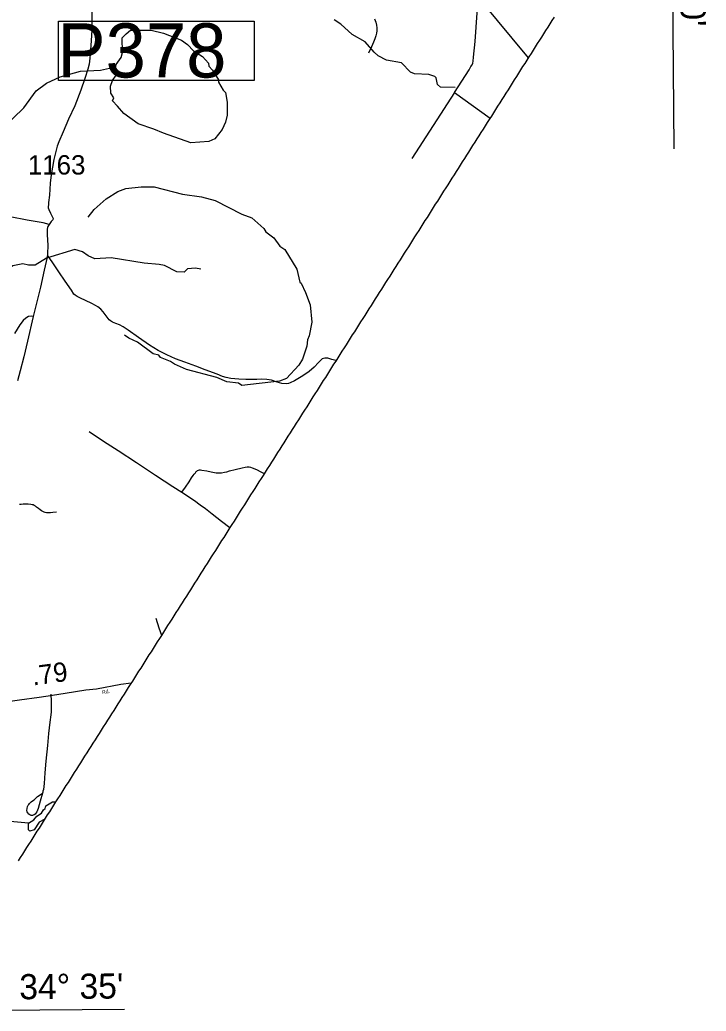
# Model space of a CAD drawing. Extents: x 2093524 to 2270757, y 289120 to 570408.
# Drawn here: x 2233771 to 2251506, y 303977 to 329610 of the extents above; entities that cross this region are included whole.
import ezdxf

# ---------------------------------------------------------------- set-up
doc = ezdxf.new("R2010")
doc.units = 0
for name, color, linetype in [('Exist Boundary Political CountyLine', 7, 'Continuous'), ('Exist Hydrographic Creek Single Shore', 7, 'Continuous'), ('Exist Hydrographic Misc Water Feature', 7, 'Continuous'), ('Exist Hydrographic Pond Under 1500 Sq Ft', 7, 'Continuous'), ('Exist Road Non-System Type 51', 7, 'Continuous'), ('Exist Road Secondary Mileage Hundredths English Label', 7, 'Continuous'), ('Exist Road Secondary Structure Pipe Number Label', 7, 'Continuous'), ('Exist Road Secondary Type 51 Attributed', 7, 'Continuous'), ('Exist Road Secondary Type 51 Label', 7, 'Continuous'), ('Exist Road Secondary Type 51 Number Label', 7, 'Continuous'), ('Map Preparation Longitude Latitude Label', 7, 'Continuous'), ('Map Preparation Longitude Latitude Lines', 7, 'Continuous')]:
    doc.layers.add(name, color=color, linetype=linetype)

msp = doc.modelspace()

# ---------------------------------------------------------------- linework, layer by layer
at = {"layer": 'Exist Boundary Political CountyLine'}
for points in [[(2247574, 329677), (2247520, 329592), (2247466, 329507), (2247412, 329422), (2247358, 329336), (2247304, 329251)], [(2247304, 329251), (2247250, 329166), (2247196, 329081), (2247142, 328995), (2247088, 328910), (2247034, 328825), (2246980, 328740), (2246926, 328654), (2246872, 328569), (2246818, 328484), (2246764, 328399), (2246710, 328313), (2246656, 328228), (2246602, 328143), (2246548, 328057), (2246494, 327972), (2246440, 327887), (2246386, 327802), (2246332, 327716), (2246278, 327631), (2246224, 327546), (2246170, 327461), (2246116, 327375), (2246062, 327290), (2246008, 327205), (2245955, 327120), (2245901, 327036), (2245848, 326952), (2245794, 326867), (2245740, 326783), (2245687, 326698), (2245633, 326614), (2245580, 326529), (2245526, 326445), (2245472, 326360), (2245419, 326276), (2245365, 326192), (2245312, 326107), (2245258, 326023), (2245204, 325938), (2245150, 325854), (2245097, 325769), (2245043, 325685), (2244990, 325600), (2244936, 325516), (2244882, 325432), (2244829, 325347), (2244775, 325263), (2244722, 325178), (2244668, 325094), (2244614, 325009), (2244561, 324925), (2244507, 324840), (2244454, 324756), (2244400, 324672), (2244346, 324587), (2244293, 324503), (2244239, 324418), (2244186, 324334), (2244132, 324249), (2244078, 324165), (2244024, 324080), (2243971, 323996), (2243917, 323912), (2243864, 323827), (2243810, 323743), (2243756, 323658), (2243703, 323574), (2243649, 323489), (2243596, 323405), (2243542, 323321), (2243488, 323236), (2243435, 323152), (2243381, 323067), (2243328, 322983), (2243274, 322898), (2243220, 322814), (2243167, 322729), (2243113, 322645), (2243060, 322561), (2243006, 322476), (2242952, 322392), (2242898, 322307), (2242845, 322223), (2242791, 322138), (2242738, 322054), (2242684, 321969), (2242630, 321885), (2242577, 321801), (2242523, 321716), (2242470, 321632), (2242416, 321547), (2242362, 321463), (2242309, 321378), (2242255, 321294), (2242202, 321210), (2242148, 321125), (2242094, 321041), (2242040, 320956), (2241987, 320872)], [(2241987, 320872), (2241933, 320787), (2241880, 320703), (2241826, 320618), (2241772, 320534), (2241719, 320450), (2241665, 320365), (2241612, 320281), (2241558, 320196), (2241504, 320112), (2241451, 320027), (2241397, 319943), (2241344, 319858), (2241290, 319774), (2241236, 319690), (2241183, 319605), (2241129, 319521), (2241076, 319436), (2241022, 319352), (2240968, 319267), (2240914, 319183), (2240861, 319098), (2240807, 319014), (2240754, 318930), (2240700, 318845), (2240646, 318761), (2240593, 318676), (2240539, 318592), (2240486, 318507), (2240432, 318423), (2240378, 318338), (2240325, 318254), (2240271, 318170), (2240218, 318085), (2240164, 318001), (2240110, 317916), (2240056, 317832), (2240003, 317747), (2239950, 317663), (2239896, 317578), (2239842, 317494), (2239788, 317410), (2239735, 317325), (2239681, 317241), (2239628, 317156), (2239574, 317072), (2239520, 316987), (2239467, 316903), (2239413, 316819), (2239360, 316734), (2239306, 316650), (2239252, 316565), (2239199, 316481), (2239145, 316396), (2239092, 316312), (2239038, 316227), (2238984, 316143), (2238930, 316059), (2238877, 315974), (2238823, 315890), (2238770, 315805), (2238716, 315721), (2238662, 315636), (2238609, 315552), (2238555, 315467), (2238502, 315383), (2238448, 315299), (2238394, 315214), (2238341, 315130), (2238287, 315045), (2238234, 314961), (2238180, 314876), (2238126, 314792), (2238073, 314708), (2238019, 314623), (2237966, 314539), (2237912, 314454), (2237858, 314370), (2237804, 314285), (2237751, 314201), (2237697, 314116), (2237644, 314032), (2237590, 313948), (2237536, 313863), (2237483, 313779), (2237429, 313694), (2237376, 313610), (2237322, 313525), (2237268, 313441), (2237215, 313356), (2237161, 313272), (2237108, 313188), (2237054, 313103), (2237000, 313019), (2236946, 312934), (2236893, 312850), (2236839, 312765), (2236786, 312681), (2236732, 312596), (2236678, 312512)], [(2236678, 312512), (2236625, 312428), (2236571, 312343), (2236518, 312259), (2236464, 312174), (2236410, 312090), (2236357, 312005), (2236303, 311921), (2236250, 311836), (2236196, 311752), (2236142, 311668), (2236089, 311583), (2236035, 311499), (2235982, 311414), (2235928, 311330), (2235874, 311245), (2235820, 311161), (2235767, 311076), (2235713, 310992), (2235660, 310908), (2235606, 310823), (2235552, 310739), (2235499, 310654), (2235445, 310570), (2235392, 310485), (2235338, 310401), (2235284, 310317), (2235231, 310232), (2235177, 310148), (2235124, 310063), (2235070, 309979), (2235016, 309894), (2234963, 309810), (2234909, 309725), (2234856, 309641), (2234802, 309557), (2234748, 309472), (2234694, 309388), (2234641, 309303), (2234587, 309219), (2234534, 309134), (2234480, 309050), (2234426, 308965), (2234373, 308881), (2234319, 308797), (2234266, 308712), (2234212, 308628), (2234158, 308543), (2234105, 308459), (2234051, 308374), (2233998, 308290), (2233944, 308206), (2233890, 308121), (2233836, 308037), (2233783, 307952), (2233729, 307868)]]:
    msp.add_lwpolyline(points, dxfattribs=at)
at = {"layer": 'Exist Hydrographic Creek Single Shore'}
for points in [[(2245021, 327856), (2244638, 327867), (2244562, 327934), (2244527, 328109), (2244494, 328142), (2244343, 328198), (2243968, 328212), (2243868, 328253), (2243633, 328500), (2243249, 328564), (2243032, 328679), (2242923, 328770), (2242696, 329037), (2242361, 329234), (2242067, 329496), (2241891, 329611)], [(2233318, 326792), (2233872, 327332), (2234193, 327775), (2234458, 327970), (2234815, 328137), (2235338, 328284), (2235855, 328306), (2236087, 328357)], [(2238446, 323161), (2238312, 323193), (2238104, 323168), (2238013, 323084), (2237830, 323091), (2237512, 323255), (2237370, 323287), (2236987, 323315), (2236127, 323460), (2235711, 323432), (2235536, 323504), (2235393, 323612), (2235193, 323668), (2234462, 323447), (2234163, 323269), (2233997, 323265), (2233846, 323298), (2233589, 323247), (2233365, 323078), (2233207, 323045), (2233099, 323044), (2232639, 323273)], [(2233991, 308837), (2233224, 308904)]]:
    msp.add_lwpolyline(points, dxfattribs=at)
at = {"layer": 'Exist Hydrographic Misc Water Feature'}
for points in [[(2235536, 324511), (2235692, 324705), (2235999, 324984), (2236305, 325168), (2236513, 325246), (2236904, 325291), (2237245, 325294), (2237972, 325099), (2238464, 325037), (2238822, 324938), (2239508, 324587), (2239767, 324490), (2240078, 324215), (2240129, 324132), (2240330, 323977), (2240490, 323761), (2240615, 323669), (2240928, 323165), (2241006, 322825), (2241039, 322798), (2241149, 322560), (2241277, 322243), (2241314, 321793), (2241250, 321436), (2241201, 321336), (2241186, 321175), (2241072, 320833), (2240981, 320684), (2240659, 320339), (2240477, 320271), (2239503, 320156), (2239419, 320213), (2239119, 320252), (2238860, 320365), (2238075, 320567), (2237766, 320708), (2237665, 320772), (2237406, 320879), (2237364, 320936), (2237214, 320978), (2236812, 321275), (2236586, 321381), (2236477, 321455)], [(2233991, 308837), (2234132, 308929), (2234206, 309023), (2234330, 309096), (2234380, 309180), (2234429, 309215), (2234445, 309290), (2234611, 309392), (2234686, 309390), (2234685, 309373)], [(2234414, 308946), (2234274, 308864), (2234142, 308670), (2234026, 308629), (2233992, 308669), (2233991, 308837)]]:
    msp.add_lwpolyline(points, dxfattribs=at)
at = {"layer": 'Exist Hydrographic Pond Under 1500 Sq Ft'}
msp.add_lwpolyline([(2238653, 328412), (2238745, 328312), (2238905, 328056), (2238906, 327997), (2239024, 327788), (2239083, 327731), (2239127, 327481), (2239129, 327149), (2239089, 326967), (2238999, 326771), (2238810, 326529), (2238652, 326463), (2238186, 326433), (2237484, 326677), (2237233, 326783), (2236832, 326923), (2236455, 327186), (2236295, 327376), (2236161, 327516), (2236202, 327591), (2236118, 327717), (2236116, 327898), (2236165, 328041), (2236264, 328183), (2236222, 328250), (2236262, 328459), (2236393, 328634), (2236426, 328767), (2236414, 329142), (2236522, 329251), (2236629, 329344), (2237162, 329340), (2237479, 329268), (2237948, 329082), (2238107, 328974), (2238258, 328807), (2238492, 328661), (2238644, 328487), (2238653, 328412)], dxfattribs=at)
at = {"layer": 'Exist Road Non-System Type 51'}
for p, q in [((2245681, 330098), (2246909, 328627)), ((2245001, 327728), (2243901, 326024)), ((2245001, 327728), (2245923, 327070))]:
    msp.add_line(p, q, dxfattribs=at)
for points in [[(2245001, 327728), (2245285, 328168), (2245384, 328320), (2245429, 328399), (2245459, 328447), (2245474, 328491), (2245488, 328541), (2245497, 328643), (2245538, 329046), (2245592, 329794), (2245612, 329982), (2245618, 330008), (2245647, 330052), (2245681, 330098)], [(2235627, 329870), (2235634, 329580), (2235630, 329343), (2235612, 329075), (2235600, 328823), (2235582, 328623), (2235561, 328462), (2235528, 328334), (2235446, 328090), (2235348, 327791), (2235188, 327382), (2235031, 327041), (2234888, 326710), (2234782, 326455), (2234737, 326345), (2234707, 326238), (2234648, 325996), (2234577, 325605), (2234556, 325389), (2234533, 325075), (2234513, 324891), (2234507, 324823), (2234501, 324781), (2234506, 324751), (2234516, 324703), (2234565, 324610), (2234599, 324546), (2234626, 324492), (2234628, 324474), (2234628, 324462), (2234628, 324454), (2234620, 324440), (2234579, 324398), (2234525, 324322)], [(2242936, 329640), (2242967, 329552), (2242989, 329470), (2242998, 329401), (2242995, 329325), (2242985, 329263), (2242970, 329199), (2242944, 329120), (2242907, 329030), (2242858, 328908), (2242777, 328751)], [(2234525, 324322), (2234373, 324358), (2233964, 324429), (2233518, 324517), (2233115, 324604), (2233021, 324633)], [(2234525, 324322), (2234507, 324295), (2234490, 324269), (2234482, 324239), (2234474, 324195), (2234477, 324067), (2234485, 323905), (2234491, 323789), (2234490, 323707), (2234485, 323634), (2234484, 323525)], [(2234484, 323525), (2234466, 323440), (2234453, 323357), (2234403, 323137), (2234301, 322701), (2234184, 322211), (2234119, 321943)], [(2241940, 320798), (2241833, 320831), (2241727, 320858), (2241686, 320864), (2241651, 320863), (2241616, 320857), (2241586, 320843), (2241489, 320754), (2241374, 320631), (2241247, 320520), (2241086, 320401), (2240869, 320275), (2240758, 320222), (2240712, 320206), (2240650, 320199), (2240542, 320210), (2240422, 320245), (2240278, 320296), (2240154, 320311), (2240026, 320316), (2239894, 320307), (2239612, 320307), (2239426, 320315), (2239220, 320338), (2239100, 320361), (2239004, 320392), (2238871, 320449), (2238558, 320562), (2238316, 320656), (2238035, 320756), (2237794, 320848), (2237569, 320950), (2237349, 321058), (2237122, 321196), (2236838, 321394), (2236571, 321587), (2236444, 321668), (2236350, 321726), (2236255, 321759), (2236169, 321792), (2236115, 321826), (2236081, 321857), (2235923, 322060), (2235864, 322127), (2235788, 322189), (2235728, 322226), (2235635, 322278), (2235465, 322354), (2235334, 322415), (2235254, 322454), (2235204, 322490), (2235168, 322519), (2235107, 322617), (2234941, 322852), (2234777, 323098), (2234621, 323327), (2234484, 323525)], [(2234119, 321943), (2234065, 321945), (2233995, 321936), (2233925, 321898), (2233860, 321837), (2233771, 321726), (2233631, 321501)], [(2234119, 321943), (2233968, 321300), (2233870, 320899), (2233782, 320537), (2233711, 320276)], [(2235566, 318965), (2235933, 318719), (2236310, 318471), (2236783, 318161), (2237275, 317838), (2237728, 317542), (2237960, 317394)], [(2237960, 317394), (2238052, 317527), (2238144, 317662), (2238207, 317769), (2238246, 317829), (2238274, 317864), (2238306, 317900), (2238331, 317928), (2238347, 317943), (2238365, 317957), (2238385, 317967), (2238409, 317975), (2238439, 317973), (2238473, 317970), (2238599, 317949), (2238717, 317924), (2238843, 317900), (2238885, 317898), (2238933, 317899), (2238983, 317901), (2239057, 317913), (2239117, 317927), (2239189, 317950), (2239332, 317985), (2239514, 318029), (2239591, 318044), (2239647, 318051), (2239673, 318053), (2239699, 318051), (2239732, 318044), (2239778, 318026), (2239882, 317979), (2239995, 317925), (2240086, 317878)], [(2237960, 317394), (2238286, 317178), (2238433, 317072), (2238564, 316971), (2238740, 316835), (2238984, 316650), (2239200, 316484)], [(2234717, 316882), (2234623, 316869), (2234565, 316862), (2234515, 316860), (2234485, 316862), (2234459, 316866), (2234429, 316871), (2234403, 316881), (2234366, 316897), (2234334, 316916), (2234292, 316942), (2234252, 316973), (2234203, 317011), (2234171, 317033), (2234137, 317054), (2234111, 317066), (2234093, 317071), (2234054, 317079), (2233989, 317085), (2233920, 317087), (2233854, 317087), (2233805, 317082), (2233759, 317078)], [(2237283, 314136), (2237366, 313891), (2237432, 313698)], [(2234570, 312173), (2234579, 311989), (2234582, 311897), (2234583, 311841), (2234581, 311783), (2234578, 311717), (2234568, 311643), (2234547, 311447), (2234514, 311161), (2234484, 310843), (2234446, 310441), (2234420, 310138), (2234395, 309868), (2234379, 309710), (2234369, 309662), (2234364, 309638), (2234354, 309614)], [(2234354, 309614), (2234296, 309409), (2234246, 309219), (2234229, 309173), (2234209, 309130), (2234188, 309098), (2234168, 309074), (2234144, 309056), (2234118, 309042), (2234095, 309035), (2234060, 309040), (2234028, 309052), (2234000, 309074), (2233974, 309106), (2233961, 309128), (2233955, 309150), (2233953, 309170), (2233960, 309222), (2233970, 309267), (2233978, 309288), (2233985, 309304), (2233999, 309322), (2234017, 309344), (2234037, 309366), (2234059, 309387), (2234122, 309431), (2234150, 309450), (2234167, 309466), (2234231, 309525), (2234273, 309555), (2234354, 309614)]]:
    msp.add_lwpolyline(points, dxfattribs=at)
at = {"layer": 'Exist Road Secondary Structure Pipe Number Label'}
msp.add_lwpolyline([(2234766, 329575), (2239830, 329575), (2239830, 328040), (2234766, 328040)], close=True, dxfattribs=at)
at = {"layer": 'Exist Road Secondary Type 51 Attributed'}
msp.add_lwpolyline([(2232498, 311857), (2232677, 311880), (2232979, 311920), (2233334, 311967), (2233759, 312026), (2234266, 312099), (2234616, 312152), (2234944, 312196), (2235476, 312282), (2235751, 312316), (2236379, 312429), (2236650, 312467)], dxfattribs=at)
at = {"layer": 'Map Preparation Longitude Latitude Lines'}
msp.add_line((2230155, 303977), (2236474, 304028), dxfattribs=at)
msp.add_lwpolyline([(2250678, 326275), (2250610, 334469), (2250597, 335994)], dxfattribs=at)

# ---------------------------------------------------------------- texts
at = {"layer": 'Exist Road Secondary Mileage Hundredths English Label'}
msp.add_text('.79', height=500, rotation=7.6147, dxfattribs=at).set_placement((2234112, 312397))
at = {"layer": 'Exist Road Secondary Structure Pipe Number Label'}
msp.add_text('P378', height=1400, dxfattribs=at).set_placement((2234737, 328119))
at = {"layer": 'Exist Road Secondary Type 51 Label'}
msp.add_text('Rd.', height=95, rotation=8.1443, dxfattribs=at).set_placement((2235902, 312176))
at = {"layer": 'Exist Road Secondary Type 51 Number Label'}
msp.add_text('1163', height=500, dxfattribs=at).set_placement((2233978, 325610))
at = {"layer": 'Map Preparation Longitude Latitude Label'}
for s, rotation, p in [("78° 10'", 270.481, (2250826, 332123)), ("34° 35'", 0.4569, (2233759, 304284))]:
    msp.add_text(s, height=650, rotation=rotation, dxfattribs=at).set_placement(p)

doc.saveas('drawing.dxf')
